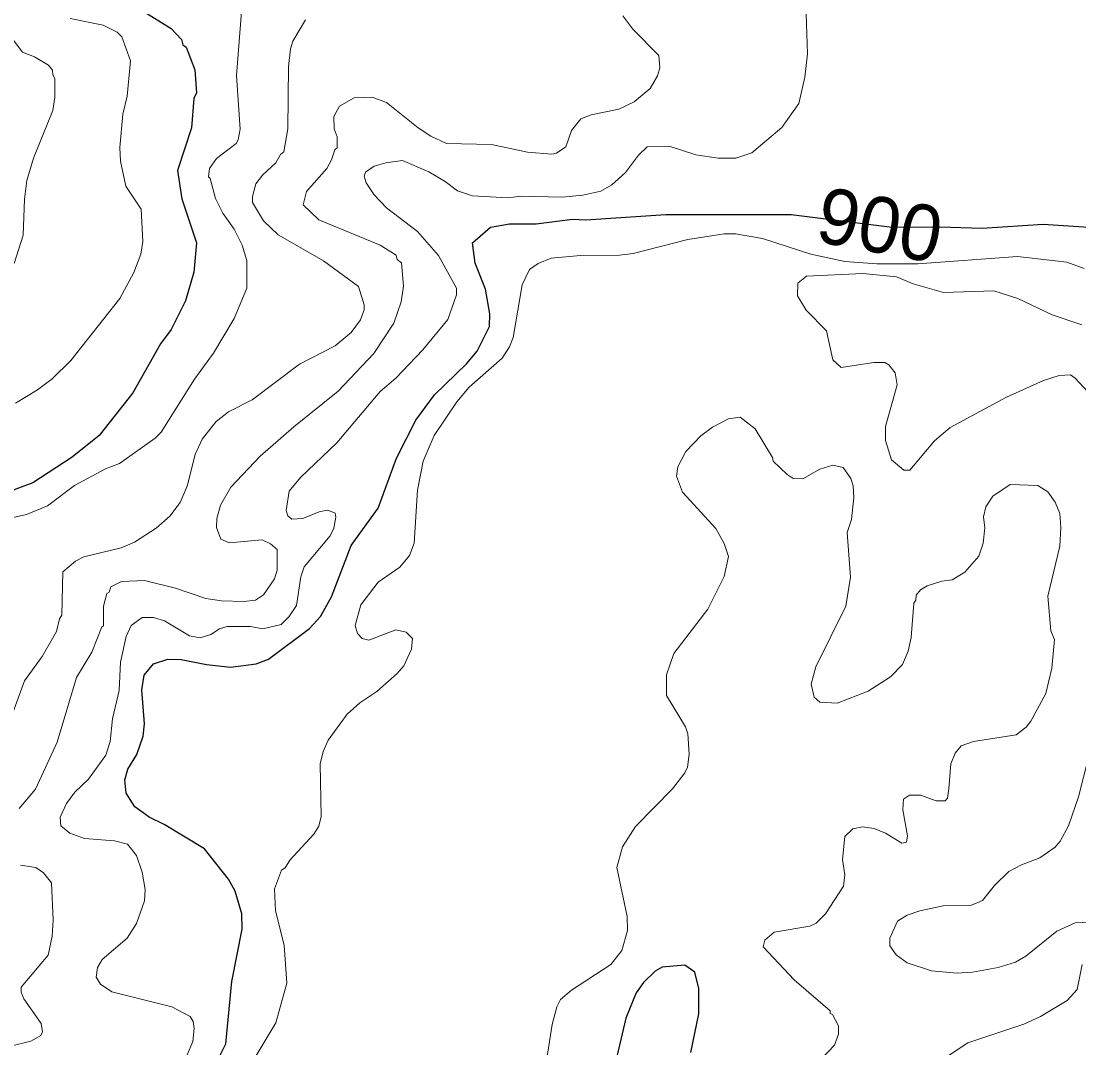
# Model space of a CAD drawing. Extents: x 598.3 to 623.2, y 6902.2 to 6930.1.
# Drawn here: x 615.249 to 616.767, y 6926.04 to 6927.513 of the extents above; entities that cross this region are included whole.
import ezdxf
from ezdxf.enums import TextEntityAlignment as Align

# ---------------------------------------------------------------- set-up
doc = ezdxf.new("R2010")
doc.units = 0
doc.header["$LTSCALE"] = 0.032
doc.layers.add('1', color=7, linetype='Continuous', lineweight=25)
doc.layers.add('2', color=7, linetype='Continuous', lineweight=13)
doc.layers.add('61', color=7, linetype='Continuous')

msp = doc.modelspace()

# ---------------------------------------------------------------- linework, layer by layer
at = {"layer": '1'}
for points in [[(615.4228, 6927.5281), (615.4644, 6927.5025), (615.4795, 6927.4867), (615.4816, 6927.4791), (615.486, 6927.4758), (615.4984, 6927.4432), (615.501, 6927.4103), (615.4971, 6927.402), (615.4937, 6927.3599), (615.4736, 6927.2984), (615.48, 6927.2582), (615.501, 6927.1947), (615.4971, 6927.153), (615.4852, 6927.1114), (615.4648, 6927.0704), (615.4494, 6927.0501), (615.4098, 6926.9797), (615.3612, 6926.9182), (615.3225, 6926.8873), (615.2662, 6926.8503), (615.1832, 6926.82)], [(615.8158, 6926.9404), (615.8425, 6926.9767), (615.8884, 6927.021), (615.9036, 6927.0396), (615.9212, 6927.075), (615.922, 6927.0928), (615.9155, 6927.1284), (615.9009, 6927.1659), (615.8971, 6927.1947), (615.9226, 6927.2172), (615.95, 6927.2222), (615.9883, 6927.2223), (616.0407, 6927.2287), (616.0595, 6927.228), (616.1742, 6927.2353), (616.3544, 6927.2353), (616.4993, 6927.2174), (616.5675, 6927.2179), (616.6282, 6927.2158), (616.7158, 6927.2214), (616.7809, 6927.2174)], [(615.5257, 6926.011), (615.5432, 6926.0456), (615.5519, 6926.1352), (615.5666, 6926.2101), (615.566, 6926.2319), (615.5566, 6926.2645), (615.5471, 6926.2819), (615.5124, 6926.3254), (615.4547, 6926.3604), (615.4329, 6926.3709), (615.4126, 6926.3854), (615.4, 6926.405), (615.3983, 6926.4244), (615.4025, 6926.4397), (615.4153, 6926.4608), (615.4243, 6926.4869), (615.4266, 6926.5047), (615.4225, 6926.5533), (615.4258, 6926.5744), (615.4394, 6926.5906), (615.4598, 6926.5973), (615.4789, 6926.5972), (615.5151, 6926.59), (615.5497, 6926.5861), (615.5864, 6926.5909), (615.6042, 6926.5975), (615.6632, 6926.6415), (615.679, 6926.6588), (615.6948, 6926.6871), (615.7227, 6926.7607), (615.7615, 6926.814), (615.7879, 6926.8858), (615.8158, 6926.9404)], [(616.2104, 6926.033), (616.2215, 6926.0887), (616.2215, 6926.1249), (616.2159, 6926.1485), (616.2018, 6926.1583), (616.1692, 6926.1555), (616.1589, 6926.1496), (616.1422, 6926.1337), (616.1316, 6926.1189), (616.1171, 6926.0825), (616.0953, 6925.9905)]]:
    msp.add_lwpolyline(points, dxfattribs=at)
at = {"layer": '2'}
for points in [[(615.5667, 6927.5387), (615.5586, 6927.435), (615.5634, 6927.3577), (615.561, 6927.3425), (615.5578, 6927.3375), (615.5295, 6927.3159), (615.5198, 6927.3017), (615.5181, 6927.2897), (615.5205, 6927.2873), (615.5282, 6927.2585), (615.5388, 6927.2374), (615.5552, 6927.2145), (615.5667, 6927.1913), (615.573, 6927.1694), (615.5731, 6927.13), (615.5552, 6927.0861), (615.5255, 6927.0364), (615.4983, 6926.9992), (615.4502, 6926.9231), (615.4419, 6926.9146), (615.3905, 6926.8784), (615.3702, 6926.8707), (615.326, 6926.8468), (615.2871, 6926.8174), (615.2569, 6926.8053), (615.2336, 6926.7999)], [(616.3753, 6927.5376), (616.3777, 6927.4662), (616.3737, 6927.4327), (616.3651, 6927.3949), (616.3407, 6927.3601), (616.2979, 6927.324), (616.2747, 6927.3162), (616.2493, 6927.3162), (616.2173, 6927.3211), (616.1804, 6927.333), (616.1476, 6927.3324), (616.1352, 6927.3207), (616.1167, 6927.2956), (616.097, 6927.2783), (616.081, 6927.269), (616.0555, 6927.2632), (616.0258, 6927.2604), (615.9669, 6927.262), (615.9475, 6927.2596), (615.8968, 6927.2624), (615.8757, 6927.2694), (615.858, 6927.2829)], [(615.3198, 6927.5167), (615.3672, 6927.5072), (615.3873, 6927.497), (615.3937, 6927.4905), (615.4063, 6927.456), (615.4016, 6927.4055), (615.3951, 6927.3796), (615.391, 6927.3316), (615.3918, 6927.312), (615.3996, 6927.2763), (615.4218, 6927.2431), (615.4242, 6927.1967), (615.4209, 6927.1786), (615.4111, 6927.1525), (615.3908, 6927.1152), (615.3209, 6927.0259), (615.2937, 6926.9999), (615.2729, 6926.984), (615.2413, 6926.9648)], [(615.7842, 6927.0797), (615.7948, 6927.11), (615.7981, 6927.1326), (615.7949, 6927.1663), (615.7887, 6927.1711), (615.7873, 6927.177), (615.7644, 6927.1914), (615.6763, 6927.2277), (615.6541, 6927.2493), (615.659, 6927.2685), (615.688, 6927.3016), (615.6949, 6927.3138), (615.6994, 6927.3281), (615.7026, 6927.331), (615.7026, 6927.3469), (615.6985, 6927.3586), (615.6978, 6927.3761), (615.7063, 6927.3908), (615.727, 6927.4027), (615.753, 6927.4038), (615.7738, 6927.3963), (615.819, 6927.36), (615.8374, 6927.348), (615.8598, 6927.3373), (615.9242, 6927.3357), (615.9757, 6927.3251), (616.0106, 6927.3219), (616.0175, 6927.3235), (616.0308, 6927.3326), (616.0388, 6927.3562), (616.0526, 6927.3729), (616.0672, 6927.3786), (616.1068, 6927.3864), (616.129, 6927.397), (616.1518, 6927.4165), (616.1624, 6927.4344), (616.1656, 6927.4458), (616.1645, 6927.4638), (616.1268, 6927.5015), (616.1129, 6927.5206)], [(615.2283, 6926.4957), (615.254, 6926.5664), (615.2794, 6926.6012), (615.2999, 6926.6372), (615.3043, 6926.6556), (615.3076, 6926.6608), (615.3093, 6926.7227), (615.3276, 6926.7383), (615.3394, 6926.7444), (615.3928, 6926.7572), (615.4118, 6926.7652), (615.443, 6926.7853), (615.4626, 6926.8026), (615.4774, 6926.8222), (615.4875, 6926.8456), (615.4989, 6926.891), (615.5093, 6926.9133), (615.529, 6926.9385), (615.547, 6926.9526), (615.581, 6926.9696), (615.649, 6927.0206), (615.7, 6927.0473), (615.723, 6927.0662), (615.7365, 6927.0845), (615.7414, 6927.0985), (615.7414, 6927.1057), (615.7335, 6927.1322), (615.683, 6927.169), (615.6184, 6927.2062), (615.5972, 6927.2263), (615.5813, 6927.2525), (615.5813, 6927.2614), (615.5861, 6927.2796), (615.5959, 6927.2921), (615.615, 6927.3096), (615.6217, 6927.3218), (615.6265, 6927.3253), (615.6322, 6927.3583), (615.6332, 6927.4478), (615.6359, 6927.4733), (615.6392, 6927.484), (615.6575, 6927.5147)], [(615.2363, 6927.4881), (615.2512, 6927.4683), (615.2687, 6927.4618), (615.2888, 6927.4499), (615.2945, 6927.4425), (615.2948, 6927.4357), (615.2978, 6927.4308), (615.2978, 6927.4034), (615.2947, 6927.3845), (615.2672, 6927.3165), (615.2576, 6927.2843), (615.2542, 6927.2573), (615.2525, 6927.2059), (615.2395, 6927.1654)], [(615.858, 6927.2829), (615.8341, 6927.2966), (615.7965, 6927.3129), (615.7725, 6927.3098), (615.756, 6927.3048), (615.7437, 6927.2964), (615.7415, 6927.2903), (615.7446, 6927.2809), (615.756, 6927.2635), (615.7735, 6927.2453), (615.8181, 6927.2111), (615.8483, 6927.1769), (615.8742, 6927.13), (615.8742, 6927.1203), (615.8617, 6927.0848), (615.8258, 6927.0411), (615.787, 6927.0006), (615.7645, 6926.9814), (615.7024, 6926.908), (615.6501, 6926.8581), (615.6338, 6926.8384), (615.6298, 6926.8109), (615.6321, 6926.8033), (615.6376, 6926.7985), (615.6532, 6926.7995), (615.6785, 6926.8094), (615.6896, 6926.8111), (615.7, 6926.807), (615.701, 6926.8013), (615.6978, 6926.7854), (615.6928, 6926.7744), (615.6557, 6926.7301), (615.6509, 6926.7158), (615.6443, 6926.6746), (615.6336, 6926.658), (615.6227, 6926.647), (615.5961, 6926.6411), (615.5783, 6926.6443), (615.5452, 6926.6443), (615.5338, 6926.6408), (615.5216, 6926.6327), (615.5063, 6926.6281), (615.4908, 6926.6312), (615.4552, 6926.6523), (615.4393, 6926.6571), (615.4228, 6926.6572), (615.4072, 6926.6459), (615.3999, 6926.63), (615.3918, 6926.5931), (615.3902, 6926.5526), (615.3805, 6926.5121), (615.3772, 6926.4792), (615.3707, 6926.4599), (615.346, 6926.4253), (615.3264, 6926.4065), (615.3144, 6926.3906), (615.3052, 6926.3707), (615.3064, 6926.3582), (615.3194, 6926.3478), (615.3405, 6926.3404), (615.3832, 6926.3368), (615.4018, 6926.3319), (615.4151, 6926.3159), (615.4232, 6926.292), (615.4274, 6926.2671), (615.4266, 6926.2509), (615.4151, 6926.2183), (615.4014, 6926.1973), (615.3657, 6926.1665), (615.3588, 6926.1553), (615.357, 6926.1411), (615.3633, 6926.1312), (615.3793, 6926.1203), (615.4658, 6926.0989), (615.4919, 6926.0849), (615.4962, 6926.0777), (615.4978, 6926.0674), (615.4955, 6926.0488), (615.4878, 6926.03)], [(615.8744, 6926.9667), (615.8922, 6926.9877), (615.9394, 6927.0292), (615.9501, 6927.0458), (615.9552, 6927.0591), (615.9681, 6927.1348), (615.9787, 6927.1567), (615.9913, 6927.1651), (616.0097, 6927.1729), (616.0518, 6927.1769), (616.1077, 6927.177), (616.1274, 6927.1794), (616.2059, 6927.1996), (616.2579, 6927.2078), (616.2744, 6927.2077), (616.3133, 6927.2012), (616.3824, 6927.1786), (616.431, 6927.1681), (616.4772, 6927.1648), (616.5358, 6927.1648), (616.6789, 6927.1754), (616.7499, 6927.1673), (616.7746, 6927.1582)], [(616.7713, 6927.077), (616.7285, 6927.0917), (616.6795, 6927.1152), (616.6452, 6927.1259), (616.5726, 6927.1237), (616.5293, 6927.1361), (616.5054, 6927.1462), (616.4571, 6927.151), (616.3764, 6927.147), (616.3639, 6927.1368), (616.3632, 6927.119), (616.3757, 6927.0981), (616.405, 6927.0685), (616.414, 6927.0271), (616.4259, 6927.0159), (616.4727, 6927.0231), (616.4884, 6927.0231), (616.4944, 6927.0197), (616.5036, 6927.0082), (616.5064, 6926.9911), (616.4895, 6926.9312), (616.4895, 6926.9112), (616.4981, 6926.8836), (616.5159, 6926.8688), (616.5247, 6926.8686), (616.5598, 6926.9106), (616.5825, 6926.93), (616.6633, 6926.9732), (616.7161, 6926.9972), (616.7389, 6927.0045), (616.7548, 6927.0053), (616.7619, 6927.0008), (616.78, 6926.981)], [(615.2465, 6926.3833), (615.2702, 6926.411), (615.3009, 6926.4786), (615.3287, 6926.5714), (615.3508, 6926.6077), (615.365, 6926.6441), (615.3675, 6926.6455), (615.3676, 6926.6737), (615.3722, 6926.6916), (615.3755, 6926.6937), (615.3783, 6926.7011), (615.3934, 6926.709), (615.4264, 6926.7106), (615.4709, 6926.6994), (615.5142, 6926.6845), (615.5369, 6926.6811), (615.5687, 6926.6801), (615.5855, 6926.6822), (615.597, 6926.6897), (615.613, 6926.7129), (615.6168, 6926.7253), (615.6168, 6926.7548), (615.6072, 6926.7632), (615.5954, 6926.7689), (615.5484, 6926.7642), (615.5357, 6926.7696), (615.5295, 6926.7862), (615.5302, 6926.7995), (615.5356, 6926.8186), (615.5503, 6926.8443), (615.5925, 6926.8887), (615.6407, 6926.9309), (615.7042, 6926.9818), (615.7556, 6927.0362), (615.7842, 6927.0797)], [(615.5745, 6926.0086), (615.615, 6926.0755), (615.6305, 6926.1327), (615.6266, 6926.1872), (615.6144, 6926.2366), (615.6128, 6926.2679), (615.6229, 6926.2948), (615.628, 6926.2979), (615.6347, 6926.3091), (615.6692, 6926.3462), (615.6766, 6926.3577), (615.68, 6926.3718), (615.6784, 6926.4471), (615.6825, 6926.4649), (615.6898, 6926.4811), (615.7173, 6926.5188), (615.7351, 6926.5347), (615.7597, 6926.5509), (615.789, 6926.5769), (615.7984, 6926.5881), (615.8094, 6926.6117), (615.811, 6926.6272), (615.8017, 6926.636), (615.7869, 6926.6394), (615.7483, 6926.6249), (615.7386, 6926.627), (615.7321, 6926.6342), (615.7286, 6926.6459), (615.7368, 6926.6754), (615.7616, 6926.7081), (615.7927, 6926.7295), (615.8065, 6926.7461), (615.8135, 6926.7641), (615.8183, 6926.8402), (615.8262, 6926.8814), (615.842, 6926.9182), (615.8744, 6926.9667)], [(616.6434, 6926.8313), (616.6334, 6926.8162), (616.6304, 6926.8016), (616.632, 6926.7857), (616.6295, 6926.7639), (616.6233, 6926.7453), (616.6032, 6926.7225), (616.585, 6926.7111), (616.5706, 6926.7092), (616.5493, 6926.7025), (616.5397, 6926.6969), (616.5336, 6926.6893), (616.533, 6926.6822), (616.53, 6926.678), (616.5266, 6926.6284), (616.5219, 6926.609), (616.514, 6926.5899), (616.4965, 6926.5721), (616.4647, 6926.5518), (616.4204, 6926.5344), (616.3952, 6926.5358), (616.387, 6926.5429), (616.3827, 6926.5617), (616.3897, 6926.5864), (616.4328, 6926.6737), (616.4393, 6926.715), (616.4345, 6926.779), (616.4408, 6926.7981), (616.4442, 6926.8295), (616.4434, 6926.8462), (616.4399, 6926.8566), (616.4288, 6926.8724), (616.4138, 6926.8759), (616.3953, 6926.87), (616.3709, 6926.8564), (616.3571, 6926.8569), (616.3483, 6926.8623), (616.3283, 6926.8814), (616.3274, 6926.887), (616.3026, 6926.9282), (616.281, 6926.9446), (616.2644, 6926.9421), (616.2414, 6926.9304), (616.2245, 6926.9177), (616.203, 6926.8954), (616.1917, 6926.8736), (616.1899, 6926.86), (616.1984, 6926.8369), (616.2459, 6926.7849), (616.2582, 6926.7636), (616.2643, 6926.7448), (616.2581, 6926.7161), (616.2347, 6926.6691), (616.1861, 6926.6056), (616.1754, 6926.575), (616.1754, 6926.5456), (616.2027, 6926.5005), (616.2061, 6926.4906), (616.2077, 6926.4614), (616.2054, 6926.4425), (616.2017, 6926.4343), (616.1838, 6926.4116), (616.1307, 6926.3575), (616.1121, 6926.3282), (616.1042, 6926.2988), (616.1187, 6926.2282), (616.1195, 6926.2083), (616.1113, 6926.1794), (616.0954, 6926.1596), (616.0389, 6926.1226), (616.0234, 6926.1093), (616.0182, 6926.0989), (616.0115, 6926.0734), (616.0012, 6926.0092)], [(616.3967, 6926.0232), (616.4165, 6926.0435), (616.4222, 6926.0596), (616.4222, 6926.0712), (616.4135, 6926.0877), (616.4102, 6926.0893), (616.41, 6926.093), (616.3587, 6926.1372), (616.3142, 6926.1848), (616.3163, 6926.1941), (616.3296, 6926.2056), (616.3808, 6926.2144), (616.3901, 6926.2187), (616.4035, 6926.232), (616.4295, 6926.272), (616.4312, 6926.2882), (616.428, 6926.3099), (616.4312, 6926.3431), (616.4426, 6926.3539), (616.4566, 6926.3569), (616.4731, 6926.3546), (616.4896, 6926.3479), (616.5132, 6926.3337), (616.5198, 6926.3349), (616.521, 6926.3438), (616.5146, 6926.3811), (616.5154, 6926.3964), (616.5238, 6926.4022), (616.5307, 6926.4025), (616.5396, 6926.4022), (616.5623, 6926.3942), (616.575, 6926.3942), (616.5783, 6926.3982), (616.5802, 6926.4115), (616.5834, 6926.4471), (616.5896, 6926.4625), (616.598, 6926.4733), (616.616, 6926.4792), (616.6772, 6926.4889), (616.6916, 6926.5001), (616.6983, 6926.5085), (616.7197, 6926.5482), (616.7283, 6926.5847), (616.7322, 6926.6256), (616.7267, 6926.6383), (616.7226, 6926.6877), (616.7396, 6926.7595), (616.7412, 6926.7863), (616.7395, 6926.8065), (616.733, 6926.8227), (616.7227, 6926.8375), (616.7083, 6926.8465), (616.6685, 6926.8481), (616.6434, 6926.8313)], [(616.7808, 6926.4565), (616.7664, 6926.4001), (616.7522, 6926.3586), (616.7403, 6926.3364), (616.7331, 6926.3279), (616.7109, 6926.3123), (616.6848, 6926.3025), (616.6665, 6926.2928), (616.6458, 6926.2729), (616.6289, 6926.2511), (616.6129, 6926.2445), (616.5723, 6926.2437), (616.5386, 6926.2365), (616.5208, 6926.23), (616.5066, 6926.2217), (616.4959, 6926.1971), (616.496, 6926.1864), (616.5047, 6926.1735), (616.5207, 6926.1616), (616.5558, 6926.1505), (616.5925, 6926.1472), (616.6144, 6926.1482), (616.6513, 6926.1553), (616.6759, 6926.1628), (616.691, 6926.1713), (616.7353, 6926.207), (616.7617, 6926.2194), (616.7839, 6926.2201)], [(615.2358, 6926.0428), (615.2632, 6926.0494), (615.2775, 6926.0575), (615.2801, 6926.0627), (615.2783, 6926.0747), (615.2532, 6926.1103), (615.2494, 6926.1197), (615.2494, 6926.127), (615.2883, 6926.1728), (615.2938, 6926.2001), (615.2954, 6926.2228), (615.293, 6926.2765), (615.2813, 6926.291), (615.2704, 6926.2986), (615.2483, 6926.3019)], [(616.7715, 6926.1596), (616.7647, 6926.1233), (616.7503, 6926.1078), (616.7121, 6926.0846), (616.6879, 6926.074), (616.6076, 6926.0469), (616.5571, 6926.0133)]]:
    msp.add_lwpolyline(points, dxfattribs=at)

# ---------------------------------------------------------------- texts
at = {"layer": '61'}
msp.add_text('900', height=0.08, rotation=349.695, dxfattribs=at).set_placement((616.4744, 6927.1813), align=Align.CENTER)

doc.saveas('drawing.dxf')
